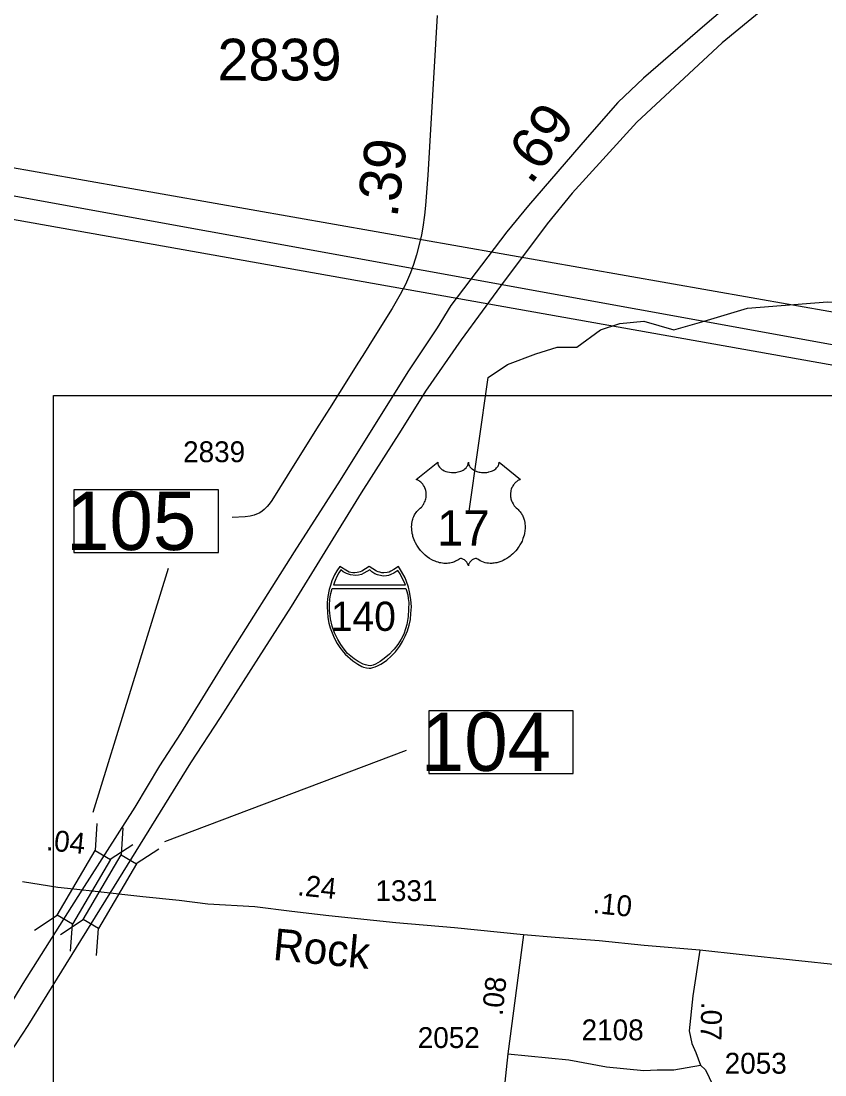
# Model space of a CAD drawing. Extents: x 2290055 to 2389491, y 66597 to 237875.
# Drawn here: x 2316781 to 2319190, y 204693 to 207852 of the extents above; entities that cross this region are included whole.
import ezdxf

# ---------------------------------------------------------------- set-up
doc = ezdxf.new("R2010")
doc.units = 0
for name, color, linetype in [('Exist Boundary Political Urban Extension UEB', 7, 'Continuous'), ('Exist Road Non-System Type 51', 7, 'Continuous'), ('Exist Road Primary Interstate Divided Center Attributed', 7, 'Continuous'), ('Exist Road Primary Interstate Mileage Hundredths English Label', 7, 'Continuous'), ('Exist Road Primary Interstate Shield CELL', 7, 'Continuous'), ('Exist Road Primary Interstate Shield Number Label', 7, 'Continuous'), ('Exist Road Primary Interstate Structure Standard Bridge CELL', 7, 'Continuous'), ('Exist Road Primary Interstate Structure Standard Bridge Number Label', 7, 'Continuous'), ('Exist Road Primary US Shield CELL', 7, 'Continuous'), ('Exist Road Primary US Shield Number Label', 7, 'Continuous'), ('Exist Road Secondary Mileage Hundredths English Label', 7, 'Continuous'), ('Exist Road Secondary Type 51 Attributed', 7, 'Continuous'), ('Exist Road Secondary Type 51 Label', 7, 'Continuous'), ('Exist Road Secondary Type 51 Number Label', 7, 'Continuous'), ('Exist Utilities Electrical Transmission Line', 7, 'Continuous'), ('Map Preparation Inset Cut Line', 7, 'Continuous')]:
    doc.layers.add(name, color=color, linetype=linetype)

msp = doc.modelspace()

# ---------------------------------------------------------------- linework, layer by layer
at = {"layer": 'Exist Boundary Political Urban Extension UEB'}
msp.add_lwpolyline([(2322045.3, 206460.6), (2319967.3, 206846.8), (2316470, 207462), (2316449.6, 207384.5)], dxfattribs=at)
at = {"layer": 'Exist Road Non-System Type 51'}
msp.add_lwpolyline([(2318122, 206375.6), (2318180.3, 206783.8), (2318238.6, 206822.7), (2318322.8, 206855.1), (2318387.5, 206874.6), (2318445.8, 206874.6), (2318517, 206926.4), (2318575.3, 206945.9), (2318646.5, 206952.3), (2318737.2, 206926.4), (2318827.9, 206952.3), (2318957.4, 206991.2), (2319197, 207010.7), (2319546.7, 206991.2), (2319974.1, 207153.2), (2321515.3, 207755.9)], dxfattribs=at)
at = {"layer": 'Exist Road Primary Interstate Divided Center Attributed'}
for points in [[(2319151, 208104.5), (2319093, 208065.1), (2318829.5, 207839.7), (2318645.7, 207681), (2318569.2, 207607.5), (2318476.7, 207503.1), (2318301.5, 207299.5), (2318236.4, 207220.6), (2318068.1, 206999.9), (2318027.1, 206932.5), (2317939.4, 206800.2), (2317736.9, 206476.2), (2317599.4, 206261.1), (2317398.5, 205943.5), (2317258.4, 205716.8), (2317195.3, 205619.4), (2317121.8, 205495.9), (2316963.2, 205247.5)], [(2319241, 208072.1), (2319132, 207995.5), (2319059.1, 207933.1), (2318881.8, 207786.6), (2318626.4, 207549.4), (2318432.5, 207336.6), (2318357.5, 207244.1), (2318217, 207057.4), (2318162.3, 206982.4), (2318099.7, 206897), (2317992.2, 206742.3), (2317919.3, 206625.9), (2317866.9, 206542.8), (2317799.6, 206437.6), (2317691.2, 206260.7), (2317590.2, 206097.3), (2317491.7, 205944.4), (2317377.5, 205764.9), (2317288, 205628.5), (2317046.2, 205238.3)], [(2317046.2, 205238.3), (2316800.5, 204841.3), (2316715.3, 204711.5), (2316566.1, 204489.3), (2316483.4, 204369.4), (2316393.2, 204245.9), (2316223.3, 204009.5), (2316195.9, 203975.1), (2316067, 203811.8), (2315922.6, 203622.5), (2315792.5, 203447.7), (2314896.6, 202244.9), (2313605.1, 200548.6), (2313389.1, 200260.2), (2313200.1, 200011), (2312818.5, 199504.7), (2312681.5, 199332.8), (2312497.2, 199086.7), (2312406.4, 198973.1), (2312175.3, 198673.3), (2311738.4, 198083.7), (2311608.6, 197906.3)], [(2316963.2, 205247.5), (2316785.5, 204967.2), (2316736.9, 204886.3), (2316606.4, 204696.6), (2316544.9, 204595.4), (2316348.2, 204295.3), (2316182.8, 204047.4), (2316028.2, 203838.8), (2315697.4, 203405.6), (2315382.1, 202979.7), (2315065.7, 202557.3), (2314912.9, 202346.8)]]:
    msp.add_lwpolyline(points, dxfattribs=at)
at = {"layer": 'Exist Road Primary Interstate Shield CELL'}
for points in [[(2317824.1, 205912.4), (2317828.8, 205912.8), (2317835.2, 205914.1), (2317841.4, 205916.1), (2317848.4, 205919.2), (2317858.8, 205925), (2317867.2, 205929.9), (2317876.9, 205936.4), (2317889.9, 205948.2), (2317903, 205961.9), (2317914.5, 205977.5), (2317923.6, 205992), (2317931.6, 206008.5), (2317938.3, 206024), (2317943.7, 206041.7), (2317947.2, 206058.8), (2317949, 206076.6), (2317950.2, 206096.4), (2317948.8, 206118.7), (2317945, 206141.5), (2317941.3, 206155.6), (2317935.8, 206172.6), (2317931.3, 206183.5), (2317920.9, 206202.7), (2317911.5, 206217.5), (2317897.9, 206207.9), (2317889, 206203.2), (2317883.6, 206200.7), (2317878, 206199.6), (2317867.8, 206198.4), (2317861.3, 206198.7), (2317855.4, 206200), (2317850.3, 206201.1), (2317846.2, 206203.2), (2317824.1, 206217.5), (2317801.9, 206203.2), (2317797.3, 206201), (2317792.5, 206200), (2317788, 206198.8), (2317780.4, 206198.4), (2317774.6, 206198.6), (2317768.7, 206199.6), (2317764, 206200.6), (2317758.7, 206203.2), (2317736.2, 206217.5), (2317727.3, 206204.6), (2317720.1, 206191.9), (2317712.4, 206173.9), (2317707.6, 206160), (2317704.2, 206148.6), (2317700, 206127.6), (2317697.9, 206109.3), (2317697.5, 206096.4), (2317699.9, 206064.2), (2317703.4, 206047), (2317707, 206033.1), (2317718.9, 206003.1), (2317727.9, 205986.3), (2317735.6, 205974.2), (2317746.4, 205960.6), (2317752.3, 205954.1), (2317774.7, 205934.5), (2317789.6, 205924.3), (2317801.6, 205917.9), (2317807.2, 205915.7), (2317816, 205913.3)], [(2317738.8, 206207.1), (2317733.3, 206198.6), (2317727, 206187.2), (2317721.9, 206175.4), (2317716.8, 206162.3), (2317932.5, 206162.2), (2317927.5, 206173.4), (2317922.1, 206184.7), (2317916.5, 206195), (2317909.7, 206204.9), (2317897.6, 206197.3), (2317888.7, 206193.1), (2317881.6, 206190.7), (2317875.7, 206189.4), (2317866.4, 206188.6), (2317862.2, 206188.9), (2317849.2, 206191.8), (2317840.5, 206195.4), (2317832.1, 206201), (2317825.3, 206207.3), (2317808.2, 206197), (2317800.7, 206193.6), (2317791.9, 206191.4), (2317782.4, 206190.2), (2317767.7, 206191.8), (2317756.2, 206195.8), (2317746.2, 206201)], [(2317933.8, 206151.6), (2317936.1, 206145.5), (2317939.3, 206132), (2317941, 206121.5), (2317942.7, 206109.5), (2317942.1, 206089), (2317941.1, 206067.7), (2317939.1, 206055.1), (2317936.5, 206043.6), (2317932.9, 206030.9), (2317927.2, 206014), (2317919.2, 205999.6), (2317909.3, 205983.7), (2317898.5, 205969.8), (2317893.9, 205964), (2317885, 205954.7), (2317868.9, 205941.7), (2317857.2, 205933), (2317843.1, 205924.6), (2317835.9, 205921.5), (2317827.6, 205919.7), (2317820.7, 205920.2), (2317812.4, 205922.4), (2317805.7, 205924.2), (2317791, 205932.2), (2317779, 205940.2), (2317759.2, 205956.5), (2317748.4, 205969), (2317738.4, 205983.7), (2317729.5, 205998.8), (2317719.9, 206018.6), (2317713.2, 206038.6), (2317708.3, 206060.1), (2317705, 206086.4), (2317704.7, 206102.4), (2317705.6, 206117.9), (2317707.1, 206125.9), (2317709.1, 206136), (2317713, 206151.5)]]:
    msp.add_lwpolyline(points, close=True, dxfattribs=at)
at = {"layer": 'Exist Road Primary Interstate Structure Standard Bridge CELL'}
for p, q in [((2317003.3, 205366.1), (2317008.8, 205447.3)), ((2317081.2, 205353), (2317086.6, 205434.2)), ((2317047.7, 205340.1), (2317115.9, 205384.4)), ((2317125.5, 205326.9), (2317193.7, 205371.3)), ((2316820.8, 205127.6), (2316889, 205171.9)), ((2316898.6, 205114.5), (2316966.8, 205158.8)), ((2316928.9, 205064.1), (2316934.4, 205145.3)), ((2317006.7, 205051), (2317012.2, 205132.2))]:
    msp.add_line(p, q, dxfattribs=at)
for points in [[(2316889, 205171.9), (2317003.1, 205366.2), (2317048.5, 205339.6), (2316934.4, 205145.3)], [(2316966.8, 205158.8), (2317080.9, 205353.1), (2317126.3, 205326.5), (2317012.2, 205132.2)]]:
    msp.add_lwpolyline(points, close=True, dxfattribs=at)
at = {"layer": 'Exist Road Primary Interstate Structure Standard Bridge Number Label'}
for p, q in [((2316996.7, 205480.8), (2317222.6, 206212)), ((2317211.9, 205392.7), (2317935.6, 205666.6))]:
    msp.add_line(p, q, dxfattribs=at)
for points in [[(2317372.2, 206446.6), (2316938.9, 206446.6), (2316938.9, 206258.8), (2317372.2, 206258.8)], [(2318435.5, 205784.6), (2318002.3, 205784.6), (2318002.3, 205596.8), (2318435.5, 205596.8)]]:
    msp.add_lwpolyline(points, close=True, dxfattribs=at)
at = {"layer": 'Exist Road Primary US Shield CELL'}
msp.add_lwpolyline([(2318029.1, 206529.5), (2318029.2, 206526.8), (2318029.9, 206523.6), (2318030.4, 206522), (2318031.8, 206518.9), (2318034.3, 206515.2), (2318037.7, 206511.6), (2318041.5, 206508.4), (2318044.1, 206506.8), (2318048.5, 206504.4), (2318053.5, 206502.3), (2318059, 206500.7), (2318064.7, 206499.6), (2318070.8, 206498.9), (2318077, 206498.8), (2318083.6, 206499.3), (2318090.9, 206500.7), (2318094.2, 206501.6), (2318098, 206502.9), (2318101.5, 206504.3), (2318105.3, 206506.4), (2318108.4, 206508.3), (2318110.8, 206510.1), (2318114.2, 206513.3), (2318116.9, 206516.7), (2318118.1, 206518.6), (2318119.1, 206520.5), (2318120.4, 206524.3), (2318120.8, 206526), (2318121.1, 206529.6), (2318121.3, 206526.6), (2318121.6, 206524.7), (2318122.1, 206522.9), (2318122.9, 206521), (2318124.2, 206518.3), (2318125.7, 206516), (2318128.6, 206512.6), (2318130.4, 206510.9), (2318132, 206509.6), (2318136.4, 206506.6), (2318141.5, 206504), (2318144, 206502.9), (2318146.6, 206502), (2318149.9, 206501), (2318153.2, 206500.2), (2318156.6, 206499.6), (2318160, 206499.1), (2318163.5, 206498.9), (2318166.3, 206498.8), (2318169.8, 206498.8), (2318173.1, 206499), (2318176.4, 206499.4), (2318180, 206500), (2318182.9, 206500.7), (2318186.8, 206501.7), (2318190.3, 206502.9), (2318193.4, 206504.3), (2318197.4, 206506.4), (2318200.6, 206508.4), (2318202.9, 206510.3), (2318205.8, 206512.9), (2318208.4, 206515.9), (2318210, 206518.2), (2318211.1, 206520.5), (2318212.1, 206522.9), (2318212.7, 206525.5), (2318213, 206527.7), (2318213.1, 206529.7), (2318277.4, 206478.4), (2318275.9, 206477.9), (2318272.4, 206476.2), (2318269.6, 206474.5), (2318265.2, 206471.4), (2318263.3, 206469.7), (2318261.4, 206467.9), (2318259.6, 206466), (2318258.1, 206464.2), (2318256.2, 206461.6), (2318254.6, 206459.1), (2318252.9, 206456.2), (2318251.7, 206453.7), (2318249.8, 206448.6), (2318248.8, 206445.3), (2318248.2, 206442.5), (2318247.4, 206436.8), (2318247.3, 206434.1), (2318247.3, 206431.4), (2318247.4, 206428.5), (2318247.7, 206425.8), (2318248.2, 206422.9), (2318248.6, 206420.4), (2318249.4, 206417.3), (2318250.6, 206413.8), (2318252, 206410.3), (2318254.9, 206404.7), (2318258.7, 206399), (2318261.4, 206395.8), (2318264, 206393.1), (2318268, 206389.8), (2318270.2, 206387.9), (2318272.6, 206385.4), (2318276.6, 206380.7), (2318278.3, 206378.5), (2318279.9, 206376), (2318281.5, 206373.5), (2318283, 206370.8), (2318284.2, 206368.4), (2318286.4, 206362.9), (2318288.1, 206357.5), (2318288.9, 206354.7), (2318290.1, 206348.4), (2318290.5, 206345.3), (2318291, 206339.1), (2318291, 206331.7), (2318290.4, 206324.6), (2318289.1, 206316.4), (2318288, 206311.4), (2318286.3, 206305.7), (2318284.7, 206300.7), (2318281.8, 206293.4), (2318279.2, 206288), (2318275.8, 206281.8), (2318273.5, 206278.1), (2318270.8, 206274), (2318267.4, 206269.4), (2318263.4, 206264.5), (2318258.7, 206259.2), (2318254.8, 206255.4), (2318249.8, 206250.9), (2318246.8, 206248.4), (2318242.5, 206245.2), (2318236.5, 206241.2), (2318230.7, 206237.8), (2318225.7, 206235.3), (2318221.3, 206233.4), (2318215.6, 206231.2), (2318206.1, 206228.6), (2318202.7, 206227.9), (2318198.6, 206227.3), (2318194.7, 206226.9), (2318191, 206226.7), (2318186, 206226.7), (2318181, 206227), (2318176.3, 206227.7), (2318171.4, 206228.7), (2318166.3, 206230.3), (2318161.6, 206232.1), (2318156.9, 206234.4), (2318149, 206239.4), (2318146.7, 206240.6), (2318145.4, 206241), (2318142.3, 206241.1), (2318139.4, 206240.5), (2318136.5, 206239.3), (2318134.7, 206238.4), (2318132.3, 206236.8), (2318130.5, 206235.4), (2318128.3, 206233.3), (2318126.8, 206231.6), (2318125.6, 206230.2), (2318123.4, 206226.7), (2318122.6, 206225), (2318121.7, 206222.8), (2318121, 206219.6), (2318120, 206223.6), (2318118.8, 206226.3), (2318117.4, 206228.6), (2318116, 206230.6), (2318113.8, 206233.2), (2318111.8, 206235.1), (2318109.3, 206237.1), (2318106.8, 206238.7), (2318104.7, 206239.7), (2318102.8, 206240.4), (2318100.5, 206241), (2318098.6, 206241.2), (2318097, 206241.1), (2318094.9, 206240.6), (2318092, 206238.5), (2318089.2, 206236.6), (2318086.2, 206234.8), (2318082.6, 206232.9), (2318080, 206231.7), (2318076.9, 206230.4), (2318073.3, 206229.2), (2318069.3, 206228.2), (2318065.2, 206227.4), (2318061.7, 206226.8), (2318057.8, 206226.5), (2318054.4, 206226.4), (2318050.8, 206226.4), (2318047.4, 206226.7), (2318043.5, 206227), (2318038.6, 206227.8), (2318034.6, 206228.7), (2318030.4, 206229.8), (2318026, 206231.2), (2318021.3, 206233), (2318015.5, 206235.5), (2318011.4, 206237.6), (2318005, 206241.3), (2317997.5, 206246.5), (2317991.8, 206251.1), (2317987.6, 206254.8), (2317981.5, 206261.1), (2317977.9, 206265.1), (2317972.3, 206272.4), (2317968.7, 206277.7), (2317966.3, 206281.6), (2317962.9, 206287.8), (2317961, 206291.7), (2317958.6, 206297.4), (2317956.7, 206302.6), (2317955.1, 206307.6), (2317954.3, 206310.7), (2317953, 206316.2), (2317952.3, 206320.2), (2317951.6, 206325.5), (2317951.2, 206331.2), (2317951.1, 206336.4), (2317951.2, 206340.7), (2317951.7, 206345.8), (2317952.6, 206351.1), (2317953.6, 206355.7), (2317954.5, 206359), (2317955.9, 206363), (2317957.7, 206367.5), (2317959.8, 206371.7), (2317961.9, 206375.3), (2317964.4, 206379.1), (2317966.9, 206382.3), (2317970.2, 206385.9), (2317973.6, 206389.1), (2317976.8, 206391.7), (2317980.5, 206395.3), (2317982.4, 206397.5), (2317984.7, 206400.6), (2317986.6, 206403.5), (2317988.1, 206406), (2317990, 206409.8), (2317991.2, 206412.6), (2317992.7, 206416.9), (2317993.4, 206420), (2317994.2, 206423.9), (2317994.7, 206427.6), (2317994.9, 206432.2), (2317994.8, 206436), (2317994.3, 206440.4), (2317993.4, 206444.7), (2317992.4, 206448.4), (2317990.8, 206452.6), (2317989.4, 206455.7), (2317986.9, 206460), (2317984.2, 206463.9), (2317981.3, 206467.1), (2317978.5, 206469.9), (2317975.8, 206472), (2317973.2, 206473.9), (2317969.9, 206475.9), (2317966.7, 206477.4), (2317964.8, 206478.2)], close=True, dxfattribs=at)
at = {"layer": 'Exist Road Secondary Type 51 Attributed'}
for points in [[(2318027.3, 207869.1), (2317999.4, 207389.8), (2317992.4, 207299.6), (2317989.7, 207269.9), (2317984.5, 207233.9), (2317980.6, 207211.7), (2317975.6, 207189.8), (2317965.5, 207150.9), (2317956.6, 207122), (2317947.5, 207097.2), (2317932.4, 207062.8), (2317916.7, 207032), (2317893.2, 206990.7), (2317835.9, 206899.5), (2317809.5, 206857.5), (2317785.2, 206818.6), (2317711.5, 206702.1), (2317666.1, 206630.3), (2317578.2, 206489.3), (2317532, 206415.4), (2317524.3, 206404.5), (2317518.3, 206396.7), (2317509.4, 206388.1), (2317503.1, 206383.1), (2317495.8, 206378.1), (2317479.3, 206371.1), (2317466.8, 206368.2), (2317451.7, 206365.9), (2317413.4, 206363.8)], [(2316939.2, 205250.2), (2316891, 205255.6), (2316785.1, 205272.4)], [(2317011.5, 205242.1), (2316939.2, 205250.2)], [(2318286, 205113.3), (2318079.7, 205133.9), (2317903.7, 205149.1), (2317703.1, 205169.8), (2317591.9, 205183.2), (2317481.3, 205196.8), (2317340.3, 205205.6), (2317254.4, 205215.9), (2317145.8, 205227), (2317011.5, 205242.1)], [(2318286, 205113.3), (2318239.2, 204756.6)], [(2318814.4, 205066.9), (2318647.8, 205081.2), (2318512.8, 205095.1), (2318381.3, 205104.9), (2318286, 205113.3)], [(2318814.4, 205066.9), (2318793.5, 204930.7), (2318783.2, 204826), (2318791.2, 204787.3), (2318802.6, 204761), (2318816.9, 204722.3)], [(2319856.7, 204953.8), (2319657.7, 204974.6), (2319470.9, 204996.5), (2319243.7, 205021.2), (2318942, 205053.6), (2318814.4, 205066.9)], [(2318239.2, 204756.6), (2318213.7, 204512.3)], [(2318239.2, 204756.6), (2318422, 204738.2), (2318534.8, 204717.7), (2318646.5, 204706.3), (2318686.4, 204708.6), (2318736.5, 204708.6), (2318816.9, 204722.3)], [(2318816.9, 204722.3), (2318832.2, 204708.6), (2318874.4, 204619.2), (2318881.2, 204581.6), (2318881.2, 204550.8), (2318881.2, 204483.5), (2318872.3, 204419.6)]]:
    msp.add_lwpolyline(points, dxfattribs=at)
at = {"layer": 'Exist Utilities Electrical Transmission Line'}
for p, q in [((2316449.6, 207384.5), (2322034.7, 206368.9)), ((2322023.8, 206319), (2316431.4, 207315.2))]:
    msp.add_line(p, q, dxfattribs=at)
at = {"layer": 'Map Preparation Inset Cut Line'}
msp.add_lwpolyline([(2316877.7, 206729.9), (2331165.3, 206729.9), (2331165.3, 197552.6), (2316877.7, 197552.6)], close=True, dxfattribs=at)

# ---------------------------------------------------------------- texts
at = {"layer": 'Exist Road Primary Interstate Mileage Hundredths English Label'}
msp.add_text('.69', height=125, rotation=53.6893, dxfattribs=at).set_placement((2318308.2, 207358.3))
at = {"layer": 'Exist Road Primary Interstate Shield Number Label'}
msp.add_text('140', height=87.5, dxfattribs=at).set_placement((2317708.7, 206024.2))
at = {"layer": 'Exist Road Primary Interstate Structure Standard Bridge Number Label'}
for s, p in [('105', (2316915.3, 206266.6)), ('104', (2317978.6, 205604.6))]:
    msp.add_text(s, height=175, dxfattribs=at).set_placement(p)
at = {"layer": 'Exist Road Primary US Shield Number Label'}
msp.add_text('17', height=106.25, dxfattribs=at).set_placement((2318026.9, 206279.8))
at = {"layer": 'Exist Road Secondary Mileage Hundredths English Label'}
for s, height, rotation, p in [('.39', 125, 82.486, (2317907.9, 207260.1)), ('.04', 62.5, 354.1418, (2316854.1, 205367.3)), ('.24', 62.5, 354.1418, (2317606.9, 205232.2)), ('.10', 62.5, 354.1408, (2318492.6, 205178.9)), ('.08', 62.5, 83.7879, (2318223.3, 204869.1)), ('.07', 62.5, 268.9383, (2318819.1, 204912.9))]:
    msp.add_text(s, height=height, rotation=rotation, dxfattribs=at).set_placement(p)
at = {"layer": 'Exist Road Secondary Type 51 Label'}
msp.add_text('Rock', height=95, rotation=354.5751, dxfattribs=at).set_placement((2317533, 205038.5))
at = {"layer": 'Exist Road Secondary Type 51 Number Label'}
for s, height, p in [('2839', 125, (2317369.2, 207674)), ('2839', 62.5, (2317266.2, 206529.9)), ('1331', 62.5, (2317842.5, 205214.5)), ('2108', 62.5, (2318460.5, 204797.3)), ('2052', 62.5, (2317969.4, 204774.1)), ('2053', 62.5, (2318889.3, 204697.2))]:
    msp.add_text(s, height=height, dxfattribs=at).set_placement(p)

doc.saveas('drawing.dxf')
